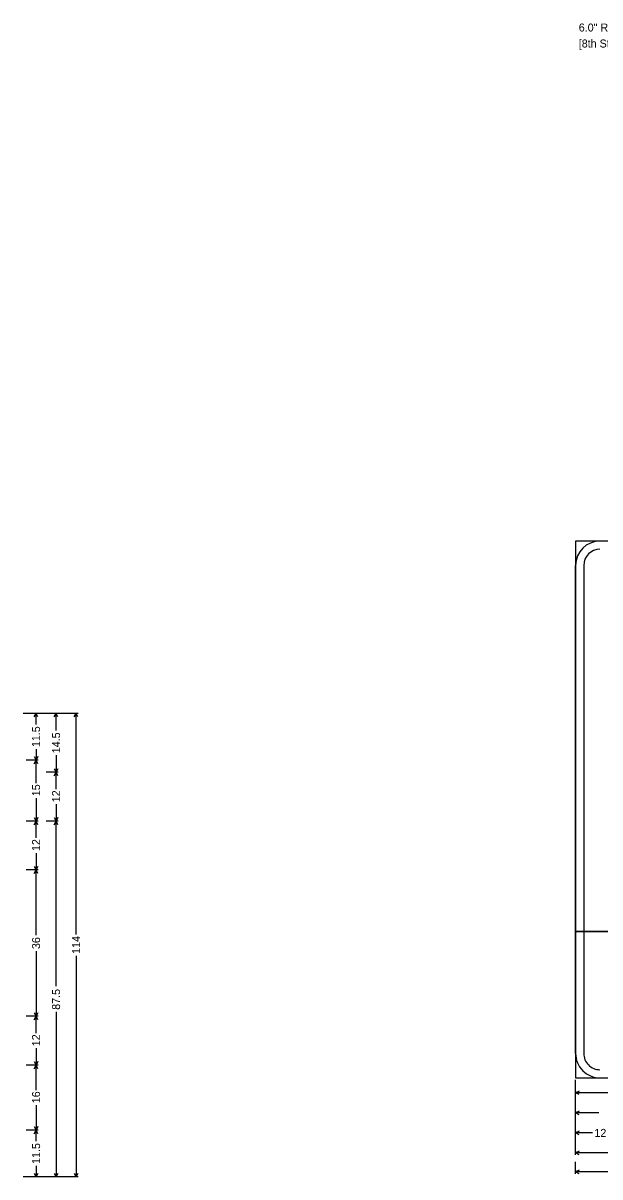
# Model space of a CAD drawing. Extents: x 667331 to 731245, y 738830 to 753817.
# Drawn here: x 730491 to 730746, y 748520 to 749030 of the extents above; entities that cross this region are included whole.
import ezdxf

# ---------------------------------------------------------------- set-up
doc = ezdxf.new("R2010")
doc.units = 0
doc.layers.add('R_SIGN', color=7, linetype='Continuous')

msp = doc.modelspace()

# ---------------------------------------------------------------- linework, layer by layer
at = {"layer": 'R_SIGN'}
for p, q in [((730515.1, 748724.82), (730490.74, 748724.82)), ((730497.39, 748724.82), (730492.07, 748724.82)), ((730495.71, 748723.23), (730496.5, 748724.82)), ((730496.5, 748719.95), (730496.5, 748724.82)), ((730497.29, 748723.23), (730496.5, 748724.82)), ((730506.25, 748724.82), (730500.93, 748724.82)), ((730504.57, 748723.23), (730505.36, 748724.82)), ((730505.36, 748717.25), (730505.36, 748724.82)), ((730506.15, 748723.23), (730505.36, 748724.82)), ((730513.43, 748723.23), (730514.22, 748724.82)), ((730514.22, 748626.97), (730514.22, 748724.82)), ((730515.01, 748723.23), (730514.22, 748724.82)), ((730496.5, 748708.98), (730496.5, 748704.12)), ((730497.39, 748704.12), (730492.07, 748704.12)), ((730495.71, 748705.7), (730496.5, 748704.12)), ((730495.71, 748702.53), (730496.5, 748704.12)), ((730497.29, 748705.7), (730496.5, 748704.12)), ((730496.5, 748693.97), (730496.5, 748704.12)), ((730497.29, 748702.53), (730496.5, 748704.12)), ((730505.36, 748706.28), (730505.36, 748698.72)), ((730506.25, 748698.72), (730500.93, 748698.72)), ((730504.57, 748700.3), (730505.36, 748698.72)), ((730504.57, 748697.13), (730505.36, 748698.72)), ((730506.15, 748700.3), (730505.36, 748698.72)), ((730505.36, 748691.25), (730505.36, 748698.72)), ((730506.15, 748697.13), (730505.36, 748698.72)), ((730496.5, 748687.26), (730496.5, 748677.12)), ((730505.36, 748684.58), (730505.36, 748677.12)), ((730495.71, 748678.7), (730496.5, 748677.12)), ((730497.29, 748678.7), (730496.5, 748677.12)), ((730504.57, 748678.7), (730505.36, 748677.12)), ((730506.15, 748678.7), (730505.36, 748677.12)), ((730497.39, 748677.12), (730492.07, 748677.12)), ((730495.71, 748675.53), (730496.5, 748677.12)), ((730496.5, 748669.65), (730496.5, 748677.12)), ((730497.29, 748675.53), (730496.5, 748677.12)), ((730506.25, 748677.12), (730500.93, 748677.12)), ((730506.25, 748677.12), (730500.93, 748677.12)), ((730504.57, 748675.53), (730505.36, 748677.12)), ((730505.36, 748604.03), (730505.36, 748677.12)), ((730506.15, 748675.53), (730505.36, 748677.12)), ((730496.5, 748662.98), (730496.5, 748655.52)), ((730497.39, 748655.52), (730492.07, 748655.52)), ((730495.71, 748657.1), (730496.5, 748655.52)), ((730495.71, 748653.93), (730496.5, 748655.52)), ((730497.29, 748657.1), (730496.5, 748655.52)), ((730496.5, 748626.65), (730496.5, 748655.52)), ((730497.29, 748653.93), (730496.5, 748655.52)), ((730496.5, 748619.59), (730496.5, 748590.72)), ((730514.22, 748617.46), (730514.22, 748519.62)), ((730495.71, 748592.3), (730496.5, 748590.72)), ((730497.29, 748592.3), (730496.5, 748590.72)), ((730505.36, 748592.7), (730505.36, 748519.62)), ((730497.39, 748590.72), (730492.07, 748590.72)), ((730495.71, 748589.13), (730496.5, 748590.72)), ((730496.5, 748583.25), (730496.5, 748590.72)), ((730497.29, 748589.13), (730496.5, 748590.72)), ((730496.5, 748576.58), (730496.5, 748569.12)), ((730497.39, 748569.12), (730492.07, 748569.12)), ((730495.71, 748570.7), (730496.5, 748569.12)), ((730495.71, 748567.53), (730496.5, 748569.12)), ((730497.29, 748570.7), (730496.5, 748569.12)), ((730496.5, 748558.09), (730496.5, 748569.12)), ((730497.29, 748567.53), (730496.5, 748569.12)), ((730735.46, 748529.36), (730735.46, 748562.58)), ((730735.46, 748555.94), (730735.46, 748561.25)), ((730737.04, 748557.61), (730735.46, 748556.82)), ((730790.39, 748556.82), (730735.46, 748556.82)), ((730737.04, 748556.03), (730735.46, 748556.82)), ((730496.5, 748551.35), (730496.5, 748540.32)), ((730735.46, 748547.08), (730735.46, 748552.39)), ((730737.04, 748548.76), (730735.46, 748547.96)), ((730745.7, 748547.96), (730735.46, 748547.96)), ((730737.04, 748547.17), (730735.46, 748547.96)), ((730497.39, 748540.32), (730492.07, 748540.32)), ((730497.39, 748540.32), (730492.07, 748540.32)), ((730495.71, 748541.9), (730496.5, 748540.32)), ((730495.71, 748538.73), (730496.5, 748540.32)), ((730497.29, 748541.9), (730496.5, 748540.32)), ((730496.5, 748535.45), (730496.5, 748540.32)), ((730497.29, 748538.73), (730496.5, 748540.32)), ((730735.46, 748538.22), (730735.46, 748543.53)), ((730737.04, 748539.9), (730735.46, 748539.11)), ((730742.92, 748539.11), (730735.46, 748539.11)), ((730737.04, 748538.31), (730735.46, 748539.11)), ((730737.04, 748531.04), (730735.46, 748530.25)), ((730898.06, 748530.25), (730735.46, 748530.25)), ((730737.04, 748529.45), (730735.46, 748530.25)), ((730735.46, 748520.95), (730735.46, 748526.26)), ((730495.71, 748521.2), (730496.5, 748519.62)), ((730496.5, 748524.48), (730496.5, 748519.62)), ((730497.29, 748521.2), (730496.5, 748519.62)), ((730504.57, 748521.2), (730505.36, 748519.62)), ((730506.15, 748521.2), (730505.36, 748519.62)), ((730513.43, 748521.2), (730514.22, 748519.62)), ((730515.01, 748521.2), (730514.22, 748519.62)), ((730737.04, 748522.62), (730735.46, 748521.83)), ((730752.74, 748521.83), (730735.46, 748521.83)), ((730737.04, 748521.04), (730735.46, 748521.83)), ((730515.1, 748519.62), (730490.74, 748519.62)), ((730497.39, 748519.62), (730492.07, 748519.62)), ((730506.25, 748519.62), (730500.93, 748519.62))]:
    msp.add_line(p, q, dxfattribs=at)
for points in [[(730735.46, 748628.27), (731070.26, 748628.27), (731070.26, 748801.07), (730735.46, 748801.07), (730735.46, 748628.27), (730735.46, 748628.27)], [(730735.46, 748628.27), (730735.46, 748790.27)], [(730739.06, 748790.27), (730739.06, 748628.27)], [(730735.46, 748563.47), (731070.26, 748563.47), (731070.26, 748628.27), (730735.46, 748628.27), (730735.46, 748563.47), (730735.46, 748563.47)], [(730735.46, 748574.27), (730735.46, 748628.27)], [(730739.06, 748628.27), (730739.06, 748574.27)]]:
    msp.add_lwpolyline(points, dxfattribs=at)
for centre, radius, start, end in [((730746.26, 748790.27), 10.8, 90.0002, 179.9998), ((730746.26, 748790.27), 7.2, 90.0002, 179.9998), ((730746.26, 748574.27), 10.8, 179.9998, 270.0001), ((730746.26, 748574.27), 7.2, 179.9998, 270.0001)]:
    msp.add_arc(centre, radius, start, end, dxfattribs=at)

# ---------------------------------------------------------------- texts
for s, height, p in [('6.0" Radius, 2.0" Border, White on Green; ', 3.5433, (730736.88, 749026.64)), ('[8th Street] E Mod 2K; [1] E Mod 2K; [MILE] E Mod 2K; ', 3.5433, (730736.88, 749019.56)), ('12', 3.543, (730743.81, 748537.33))]:
    msp.add_text(s, height=height, dxfattribs=at).set_placement(p)
for s, p in [('11.5', (730498.27, 748709.87)), ('14.5', (730507.13, 748707.17)), ('15', (730498.27, 748688.15)), ('12', (730507.13, 748685.47)), ('12', (730498.27, 748663.87)), ('36', (730498.27, 748620.47)), ('114', (730515.99, 748618.35)), ('87.5', (730507.13, 748593.59)), ('12', (730498.27, 748577.47)), ('16', (730498.27, 748552.23)), ('11.5', (730498.27, 748525.37))]:
    msp.add_text(s, height=3.543, rotation=90.0002, dxfattribs=at).set_placement(p)

doc.saveas('drawing.dxf')
